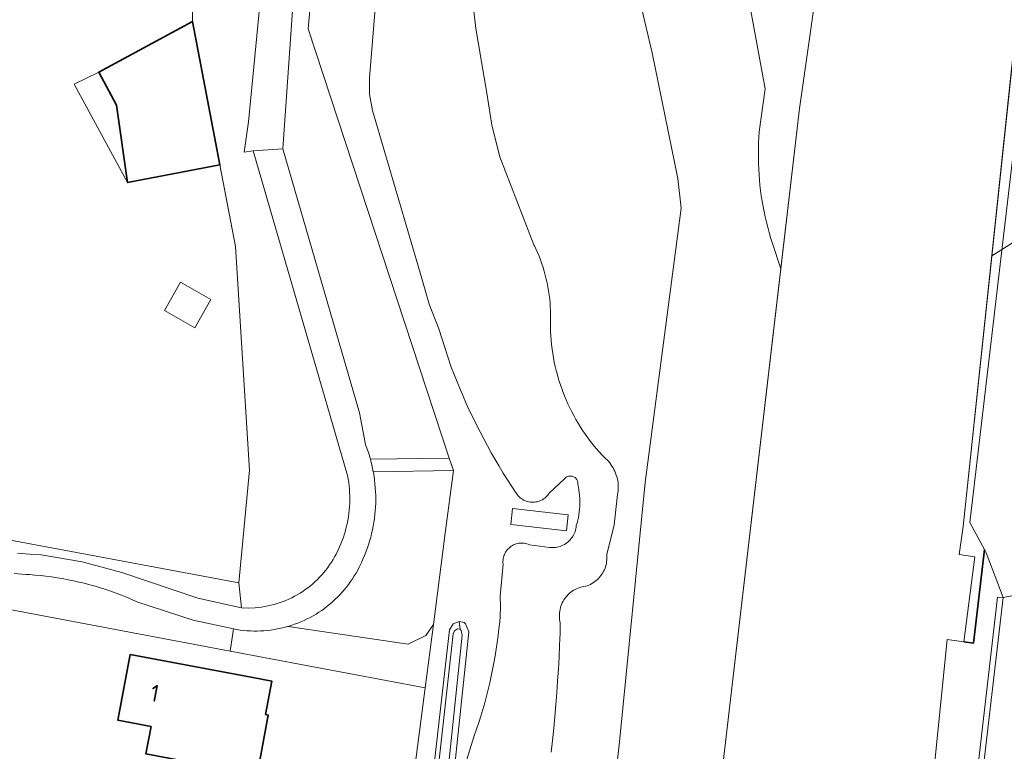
# Model space of a CAD drawing. Header units: metres. Extents: x 152610 to 160096, y 456114 to 462495.
# Tile 927 of 938: x 159046 to 159124, y 460761 to 460820. Entities that reach past the tile are written whole.
import ezdxf
from ezdxf.enums import TextEntityAlignment as Align

# ---------------------------------------------------------------- set-up
doc = ezdxf.new("R2010")
doc.units = ezdxf.units.M
doc.header["$LTSCALE"] = 0.5
for name, color, linetype, lineweight in [('B-PV-GK-BESCHOEIING-G', 251, 'GK-BESCHOEIING-SO', 18), ('B-PV-GK-KADEMUUR-G', 251, 'CONTINUOUS', 35), ('B-PV-GR-BEPLANTING_CULTUUR_BOSPLANTSOEN-GV', 251, 'CONTINUOUS', 18), ('B-PV-GR-BOS_LOOF-GV', 251, 'CONTINUOUS', 13), ('B-PV-KW-KUNSTWERK_DUIKER-G', 251, 'CONTINUOUS', 18), ('B-PV-OG-BEBOUWING-GV', 6, 'CONTINUOUS', 35), ('B-PV-OG-BEBOUWING-T18', 1, 'CONTINUOUS', 18), ('B-PV-OG-BEBOUWING_OVERBOUWING-GV', 251, 'CONTINUOUS', 18), ('B-PV-OG-BEBOUWING_SCHUUR-GV', 251, 'CONTINUOUS', 18), ('B-PV-OG-TERREIN_BEGROEID-GV', 251, 'CONTINUOUS', 18), ('B-PV-OG-TERREIN_OEVER-GV', 251, 'CONTINUOUS', 18), ('B-PV-OG-WATER_SLOOT-GV', 251, 'CONTINUOUS', 18), ('B-PV-OG-WEG-GV', 251, 'CONTINUOUS', 18), ('B-PV-VH-GESLOTENVERHARDING_ASFALT-GV', 251, 'CONTINUOUS', 18), ('B-PV-VH-HALFVERHARDING_GRAVEL-GV', 251, 'CONTINUOUS', 18), ('B-PV-VH-OPENVERHARDING_BETONSTRAATSTEEN-GV', 251, 'CONTINUOUS', 18)]:
    doc.layers.add(name, color=color, linetype=linetype, lineweight=lineweight)
doc.styles.add('NLCS-ISO-M750-T18', font='NLCS-ISO.ttf', dxfattribs={"height": 1.35})
doc.linetypes.add('GK-BESCHOEIING-SO', pattern='A,18,-3,[1,NLCS.SHX,S=0.6,R=0,X=0,Y=0],-3', length=24)

msp = doc.modelspace()

# ---------------------------------------------------------------- linework, layer by layer
at = {"layer": 'B-PV-GK-BESCHOEIING-G', "flags": 128}
for points in [[(159121.25, 460770.087), (159122.14, 460776.877), (159120.898, 460777.06), (159121.2, 460779.292), (159125.85, 460823.16), (159126.872, 460830.531), (159129.186, 460838.359), (159138.371, 460867.825), (159141.384, 460875.36), (159141.633, 460877.321), (159143.968, 460884.121), (159150.583, 460902.825)], [(159046.719, 459975.895), (159048.956, 459981.317), (159049.25, 459984.138), (159049.39, 459985.458), (159049.61, 459988.058), (159052.882, 459994.173), (159054.001, 460000), (159055.867, 460043.718), (159057.832, 460096.682), (159059.843, 460122.971), (159060.796, 460151.719), (159064.147, 460207.593), (159066.785, 460253.866), (159069.488, 460310.024), (159070.612, 460363.859), (159068.141, 460406.658), (159066.808, 460431.164), (159066.006, 460472.225), (159067.352, 460500), (159068.224, 460517.98), (159072.712, 460563.561), (159079.319, 460598.81), (159087.708, 460634.417), (159093.917, 460681.48), (159097.359, 460714.725), (159101.909, 460759.335), (159108.142, 460812.675), (159109.977, 460825.58), (159112.653, 460844.514), (159114.45, 460850.831), (159117.312, 460860.418), (159118.679, 460865.866), (159121.35, 460873.994), (159127.116, 460888.955), (159130.801, 460897.575)], [(159067.352, 460500), (159068.224, 460517.98), (159072.712, 460563.561), (159079.319, 460598.81), (159087.708, 460634.417), (159093.917, 460681.48), (159097.359, 460714.725), (159101.909, 460759.335), (159108.142, 460812.675), (159109.977, 460825.58), (159112.653, 460844.514), (159114.45, 460850.831), (159117.312, 460860.418), (159118.679, 460865.866), (159121.35, 460873.994), (159127.116, 460888.955), (159130.801, 460897.575)], [(159085.64, 460500), (159087.576, 460530.764), (159090.816, 460560.138), (159098.805, 460602.236), (159105.175, 460633.017), (159110.35, 460679.267), (159115.669, 460728.169), (159119.921, 460770.268), (159121.25, 460770.087)]]:
    msp.add_lwpolyline(points, dxfattribs=at)
at = {"layer": 'B-PV-GK-KADEMUUR-G', "flags": 128}
msp.add_lwpolyline([(159121.25, 460770.087), (159122.024, 460769.982), (159122.904, 460777.448)], dxfattribs=at)
at = {"layer": 'B-PV-GR-BEPLANTING_CULTUUR_BOSPLANTSOEN-GV', "flags": 128}
for points in [[(159072.957, 460863.468), (159071.81, 460863.902), (159070.568, 460860.325), (159070.295, 460858.235), (159066.863, 460809.454), (159073.009, 460788.363), (159073.475, 460785.837), (159073.531, 460785.694), (159073.636, 460785.404), (159073.734, 460785.112), (159073.824, 460784.817), (159073.868, 460784.66), (159080.167, 460784.749), (159068.899, 460819.04)], [(159079.849, 460778.773), (159080.494, 460783.753), (159074.098, 460783.663), (159074.106, 460783.618), (159074.157, 460783.314), (159074.2, 460783.009), (159074.235, 460782.703), (159074.262, 460782.396), (159074.281, 460782.088), (159074.293, 460781.78), (159074.296, 460781.473), (159074.291, 460781.164), (159074.278, 460780.857), (159074.257, 460780.549), (159074.229, 460780.242), (159074.192, 460779.937), (159074.147, 460779.632), (159074.095, 460779.328), (159074.034, 460779.026), (159073.966, 460778.725), (159073.89, 460778.427), (159073.806, 460778.13), (159073.715, 460777.836), (159073.616, 460777.544), (159073.509, 460777.255), (159073.395, 460776.969), (159073.274, 460776.686), (159073.145, 460776.406), (159073.098, 460776.303), (159072.98, 460776.058), (159072.854, 460775.816), (159072.722, 460775.579), (159072.582, 460775.345), (159072.436, 460775.115), (159072.284, 460774.89), (159072.124, 460774.67), (159071.958, 460774.454), (159071.786, 460774.243), (159071.608, 460774.038), (159071.424, 460773.837), (159071.234, 460773.642), (159071.038, 460773.453), (159070.837, 460773.27), (159070.631, 460773.093), (159070.419, 460772.922), (159070.203, 460772.757), (159069.982, 460772.598), (159069.756, 460772.446), (159069.526, 460772.301), (159069.291, 460772.163), (159069.053, 460772.031), (159068.811, 460771.907), (159068.566, 460771.79), (159068.317, 460771.68), (159068.065, 460771.578), (159067.81, 460771.483), (159067.552, 460771.395), (159067.292, 460771.315), (159076.88, 460769.904), (159078.286, 460770.595), (159078.903, 460771.468)], [(159089.67, 460780.228), (159089.528, 460778.945), (159085.093, 460779.451), (159085.216, 460780.723)], [(159078.247, 460766.397), (159078.903, 460771.468), (159078.286, 460770.595), (159076.88, 460769.904), (159067.292, 460771.315), (159067.239, 460771.3), (159066.977, 460771.229), (159066.712, 460771.166), (159066.445, 460771.111), (159066.177, 460771.063), (159065.908, 460771.024), (159065.638, 460770.992), (159065.367, 460770.968), (159065.095, 460770.953), (159064.823, 460770.945), (159064.552, 460770.946), (159064.28, 460770.954), (159064.008, 460770.97), (159063.737, 460770.995), (159063.467, 460771.027), (159063.198, 460771.067), (159062.93, 460771.115), (159062.68, 460769.332)]]:
    msp.add_lwpolyline(points, close=True, dxfattribs=at)
for points in [[(159072.957, 460863.468), (159068.899, 460819.04), (159080.167, 460784.749), (159080.494, 460783.753), (159079.849, 460778.773), (159078.903, 460771.468), (159078.247, 460766.397), (159076.124, 460750)], [(159059.348, 460837.85), (159059.657, 460819.61), (159061.847, 460808.168), (159063.093, 460801.656), (159064.205, 460783.788), (159063.372, 460774.785), (159063.587, 460772.789), (159064.133, 460772.777), (159064.678, 460772.802), (159064.93, 460772.826), (159065.181, 460772.858), (159065.43, 460772.898), (159065.678, 460772.946), (159065.925, 460773.002), (159066.17, 460773.066), (159066.412, 460773.137), (159066.653, 460773.216), (159066.89, 460773.302), (159067.125, 460773.396), (159067.357, 460773.498), (159067.585, 460773.606), (159067.81, 460773.722), (159068.031, 460773.845), (159068.248, 460773.975), (159068.461, 460774.111), (159068.669, 460774.255), (159068.873, 460774.404), (159069.072, 460774.56), (159069.266, 460774.723), (159069.454, 460774.891), (159069.637, 460775.065), (159069.815, 460775.245), (159069.987, 460775.431), (159070.153, 460775.622), (159070.312, 460775.818), (159070.466, 460776.019), (159070.613, 460776.224), (159070.753, 460776.435), (159070.887, 460776.649), (159071.014, 460776.868), (159071.134, 460777.091), (159071.169, 460777.159), (159071.292, 460777.408), (159071.407, 460777.661), (159071.515, 460777.916), (159071.616, 460778.175), (159071.709, 460778.437), (159071.795, 460778.701), (159071.873, 460778.967), (159071.943, 460779.236), (159072.006, 460779.506), (159072.06, 460779.779), (159072.107, 460780.052), (159072.146, 460780.327), (159072.177, 460780.603), (159072.2, 460780.88), (159072.215, 460781.157), (159072.222, 460781.435), (159072.221, 460781.712), (159072.212, 460781.99), (159072.196, 460782.267), (159072.171, 460782.543), (159072.138, 460782.819), (159072.097, 460783.094), (159072.048, 460783.367), (159064.504, 460809.286), (159063.776, 460809.195), (159064.129, 460811.619), (159068.628, 460858.07)], [(159077.788, 460750), (159080.197, 460771.045), (159080.473, 460771.515), (159080.959, 460771.709), (159081.348, 460771.628), (159081.462, 460771.514), (159081.739, 460770.88), (159080.175, 460756.206), (159082.166, 460762.588), (159082.347, 460763.106), (159082.52, 460763.628), (159082.686, 460764.151), (159082.845, 460764.677), (159082.995, 460765.205), (159083.138, 460765.735), (159083.273, 460766.268), (159083.4, 460766.802), (159083.52, 460767.338), (159083.631, 460767.876), (159083.735, 460768.415), (159083.831, 460768.955), (159083.919, 460769.498), (159083.999, 460770.041), (159084.071, 460770.585), (159084.136, 460771.131), (159084.192, 460771.677), (159084.23, 460772.096), (159084.25, 460772.918), (159084.234, 460773.741), (159084.46, 460776.292), (159084.451, 460776.401), (159084.451, 460776.51), (159084.458, 460776.62), (159084.473, 460776.728), (159084.496, 460776.835), (159084.527, 460776.94), (159084.565, 460777.043), (159084.611, 460777.143), (159084.664, 460777.238), (159084.723, 460777.33), (159084.79, 460777.418), (159084.862, 460777.5), (159084.941, 460777.576), (159085.024, 460777.647), (159085.113, 460777.711), (159085.206, 460777.769), (159085.303, 460777.82), (159085.403, 460777.864), (159085.507, 460777.9), (159085.613, 460777.928), (159085.72, 460777.949), (159085.829, 460777.962), (159085.938, 460777.967), (159086.048, 460777.964), (159086.157, 460777.953), (159086.265, 460777.933), (159086.371, 460777.907), (159086.475, 460777.872), (159086.576, 460777.83), (159088.166, 460777.621), (159088.289, 460777.609), (159088.412, 460777.605), (159088.535, 460777.609), (159088.658, 460777.62), (159088.78, 460777.64), (159088.9, 460777.668), (159089.018, 460777.703), (159089.134, 460777.746), (159089.247, 460777.796), (159089.356, 460777.854), (159089.461, 460777.918), (159089.562, 460777.99), (159089.657, 460778.067), (159089.748, 460778.151), (159089.833, 460778.24), (159089.913, 460778.334), (159089.985, 460778.434), (159090.052, 460778.538), (159090.111, 460778.646), (159090.163, 460778.758), (159090.208, 460778.873), (159090.245, 460778.99), (159090.275, 460779.11), (159090.297, 460779.232), (159090.311, 460779.354), (159090.312, 460779.371), (159090.375, 460779.583), (159090.43, 460779.797), (159090.477, 460780.013), (159090.517, 460780.231), (159090.549, 460780.45), (159090.573, 460780.67), (159090.588, 460780.891), (159090.596, 460781.111), (159090.596, 460781.333), (159090.588, 460781.554), (159090.571, 460781.774), (159090.547, 460781.994), (159090.515, 460782.213), (159090.475, 460782.431), (159090.43, 460782.636), (159090.431, 460782.641), (159090.437, 460782.71), (159090.435, 460782.779), (159090.424, 460782.848), (159090.407, 460782.914), (159090.381, 460782.979), (159090.348, 460783.04), (159090.309, 460783.096), (159090.263, 460783.148), (159090.211, 460783.194), (159090.155, 460783.234), (159090.094, 460783.267), (159090.03, 460783.293), (159089.963, 460783.311), (159089.895, 460783.322), (159089.826, 460783.324), (159089.757, 460783.319), (159089.689, 460783.306), (159089.623, 460783.284), (159089.56, 460783.256), (159089.501, 460783.22), (159089.446, 460783.178), (159089.397, 460783.13), (159089.353, 460783.076), (159088.164, 460781.974), (159088.102, 460781.881), (159088.033, 460781.792), (159087.958, 460781.709), (159087.878, 460781.631), (159087.792, 460781.56), (159087.701, 460781.494), (159087.605, 460781.435), (159087.506, 460781.383), (159087.403, 460781.339), (159087.298, 460781.301), (159087.19, 460781.272), (159087.08, 460781.25), (159086.969, 460781.236), (159086.857, 460781.23), (159086.745, 460781.232), (159086.633, 460781.242), (159086.523, 460781.26), (159086.414, 460781.286), (159086.307, 460781.319), (159086.203, 460781.36), (159086.102, 460781.409), (159086.004, 460781.464), (159085.911, 460781.526), (159085.823, 460781.595), (159085.74, 460781.67), (159085.662, 460781.751), (159085.59, 460781.837), (159085.525, 460781.927), (159085.465, 460782.024), (159085.152, 460782.499), (159084.812, 460783.028), (159084.479, 460783.562), (159084.152, 460784.099), (159083.833, 460784.641), (159083.52, 460785.187), (159083.214, 460785.737), (159082.916, 460786.29), (159082.624, 460786.848), (159082.339, 460787.409), (159082.062, 460787.973), (159081.792, 460788.541), (159081.529, 460789.113), (159081.274, 460789.688), (159081.025, 460790.266), (159080.784, 460790.847), (159080.551, 460791.431), (159080.325, 460792.018), (159079.327, 460795.075), (159078.551, 460797.057), (159077.984, 460799.109), (159074.038, 460812.525), (159073.809, 460813.813), (159073.795, 460815.121), (159074.626, 460825.244)], [(159089.629, 460724.842), (159093.773, 460762.104), (159095.798, 460782.802), (159098.699, 460804.715), (159098.409, 460807.081), (159096.358, 460817.116), (159094.5, 460825.012)], [(159081.705, 460824.139), (159082.297, 460819.066), (159083.172, 460813.896), (159083.569, 460811.331), (159084.196, 460808.812), (159086.925, 460801.794), (159086.946, 460801.751), (159087.084, 460801.463), (159087.214, 460801.172), (159087.337, 460800.877), (159087.452, 460800.58), (159087.56, 460800.28), (159087.66, 460799.977), (159087.753, 460799.671), (159087.838, 460799.364), (159087.915, 460799.054), (159087.985, 460798.742), (159088.047, 460798.429), (159088.1, 460798.115), (159088.146, 460797.799), (159088.185, 460797.482), (159088.214, 460797.164), (159088.237, 460796.846), (159088.251, 460796.527), (159088.257, 460796.208), (159088.255, 460795.889), (159088.245, 460795.57), (159088.248, 460795.218), (159088.258, 460794.867), (159088.277, 460794.516), (159088.304, 460794.165), (159088.338, 460793.815), (159088.381, 460793.466), (159088.431, 460793.118), (159088.49, 460792.771), (159088.556, 460792.425), (159088.63, 460792.082), (159088.712, 460791.74), (159088.802, 460791.4), (159088.899, 460791.062), (159089.004, 460790.726), (159089.117, 460790.393), (159089.237, 460790.062), (159089.365, 460789.734), (159089.5, 460789.41), (159089.642, 460789.088), (159089.792, 460788.77), (159089.949, 460788.455), (159090.113, 460788.144), (159090.284, 460787.837), (159090.462, 460787.533), (159090.647, 460787.234), (159090.839, 460786.939), (159091.037, 460786.649), (159091.242, 460786.363), (159091.453, 460786.082), (159091.671, 460785.806), (159091.895, 460785.534), (159092.125, 460785.268), (159092.361, 460785.007), (159092.499, 460784.86), (159092.532, 460784.832), (159092.652, 460784.727), (159092.766, 460784.617), (159092.874, 460784.5), (159092.976, 460784.378), (159093.072, 460784.252), (159093.162, 460784.12), (159093.245, 460783.985), (159093.32, 460783.845), (159093.389, 460783.702), (159093.451, 460783.555), (159093.505, 460783.405), (159093.551, 460783.253), (159093.59, 460783.099), (159093.62, 460782.943), (159093.643, 460782.786), (159093.659, 460782.628), (159093.666, 460782.469), (159093.665, 460782.31), (159093.656, 460782.151), (159093.639, 460781.993), (159093.614, 460781.836), (159093.342, 460779.413), (159092.74, 460777.051), (159092.751, 460776.914), (159092.754, 460776.777), (159092.749, 460776.639), (159092.736, 460776.502), (159092.716, 460776.367), (159092.687, 460776.232), (159092.65, 460776.1), (159092.606, 460775.969), (159092.555, 460775.842), (159092.496, 460775.718), (159092.43, 460775.597), (159092.357, 460775.481), (159092.277, 460775.369), (159092.191, 460775.262), (159092.099, 460775.159), (159092.001, 460775.063), (159091.898, 460774.972), (159091.789, 460774.888), (159091.676, 460774.81), (159091.559, 460774.738), (159091.437, 460774.674), (159091.312, 460774.617), (159091.184, 460774.567), (159091.053, 460774.525), (159090.92, 460774.49), (159090.786, 460774.463), (159090.665, 460774.446), (159090.596, 460774.425), (159090.466, 460774.379), (159090.34, 460774.326), (159090.217, 460774.266), (159090.097, 460774.199), (159089.982, 460774.124), (159089.871, 460774.044), (159089.765, 460773.956), (159089.665, 460773.863), (159089.569, 460773.764), (159089.48, 460773.66), (159089.397, 460773.551), (159089.321, 460773.437), (159089.251, 460773.319), (159089.189, 460773.197), (159089.133, 460773.071), (159089.085, 460772.943), (159089.045, 460772.812), (159089.012, 460772.678), (159088.988, 460772.543), (159088.97, 460772.407), (159088.962, 460772.27), (159088.96, 460772.133), (159088.968, 460771.996), (159088.982, 460771.86), (159089.005, 460771.725), (159089.036, 460771.591), (159089.012, 460770.768), (159088.977, 460769.816), (159088.934, 460768.864), (159088.883, 460767.913), (159088.823, 460766.962), (159088.756, 460766.011), (159088.681, 460765.061), (159088.598, 460764.112), (159088.507, 460763.164), (159088.408, 460762.216), (159088.301, 460761.269)], [(159045.693, 460777.156), (159046.639, 460777.093), (159047.584, 460777.022), (159050.837, 460776.465), (159054.026, 460775.614), (159060.078, 460773.575), (159063.587, 460772.789), (159063.372, 460774.785), (159015.886, 460783.646)], [(159035.177, 460774.517), (159062.68, 460769.332), (159062.93, 460771.115), (159059.719, 460771.813), (159055.215, 460773.288), (159054.808, 460773.468), (159054.398, 460773.641), (159053.986, 460773.807), (159053.57, 460773.965), (159053.151, 460774.116), (159052.73, 460774.259), (159052.306, 460774.395), (159051.88, 460774.523), (159051.452, 460774.643), (159051.021, 460774.756), (159050.589, 460774.86), (159050.155, 460774.957), (159049.719, 460775.047), (159049.281, 460775.128), (159048.842, 460775.201), (159048.402, 460775.267), (159047.961, 460775.324), (159047.519, 460775.374), (159047.076, 460775.416), (159046.632, 460775.45), (159046.348, 460775.467), (159045.432, 460775.543)]]:
    msp.add_lwpolyline(points, dxfattribs=at)
at = {"layer": 'B-PV-GR-BOS_LOOF-GV', "flags": 128}
for points in [[(159101.909, 460759.335), (159106.644, 460799.858), (159105.955, 460801.967), (159105.828, 460802.374), (159105.708, 460802.783), (159105.596, 460803.194), (159105.491, 460803.608), (159105.395, 460804.023), (159105.306, 460804.44), (159105.225, 460804.859), (159105.152, 460805.279), (159105.086, 460805.7), (159105.029, 460806.123), (159104.979, 460806.546), (159104.938, 460806.971), (159104.904, 460807.396), (159104.879, 460807.822), (159104.861, 460808.248), (159104.852, 460808.674), (159104.85, 460809.1), (159104.857, 460809.527), (159104.871, 460809.953), (159104.894, 460810.379), (159104.924, 460810.804), (159105.39, 460814.239), (159100.62, 460840.199)], [(159074.626, 460825.244), (159073.795, 460815.121), (159073.809, 460813.813), (159074.038, 460812.525), (159077.984, 460799.109), (159078.551, 460797.057), (159079.327, 460795.075), (159080.325, 460792.018), (159080.551, 460791.431), (159080.784, 460790.847), (159081.025, 460790.266), (159081.274, 460789.688), (159081.529, 460789.113), (159081.792, 460788.541), (159082.062, 460787.973), (159082.339, 460787.409), (159082.624, 460786.848), (159082.916, 460786.29), (159083.214, 460785.737), (159083.52, 460785.187), (159083.833, 460784.641), (159084.152, 460784.099), (159084.479, 460783.562), (159084.812, 460783.028), (159085.152, 460782.499), (159085.465, 460782.024), (159085.525, 460781.927), (159085.59, 460781.837), (159085.662, 460781.751), (159085.74, 460781.67), (159085.823, 460781.595), (159085.911, 460781.526), (159086.004, 460781.464), (159086.102, 460781.409), (159086.203, 460781.36), (159086.307, 460781.319), (159086.414, 460781.286), (159086.523, 460781.26), (159086.633, 460781.242), (159086.745, 460781.232), (159086.857, 460781.23), (159086.969, 460781.236), (159087.08, 460781.25), (159087.19, 460781.272), (159087.298, 460781.301), (159087.403, 460781.339), (159087.506, 460781.383), (159087.605, 460781.435), (159087.701, 460781.494), (159087.792, 460781.56), (159087.878, 460781.631), (159087.958, 460781.709), (159088.033, 460781.792), (159088.102, 460781.881), (159088.164, 460781.974), (159089.353, 460783.076), (159089.397, 460783.13), (159089.446, 460783.178), (159089.501, 460783.22), (159089.56, 460783.256), (159089.623, 460783.284), (159089.689, 460783.306), (159089.757, 460783.319), (159089.826, 460783.324), (159089.895, 460783.322), (159089.963, 460783.311), (159090.03, 460783.293), (159090.094, 460783.267), (159090.155, 460783.234), (159090.211, 460783.194), (159090.263, 460783.148), (159090.309, 460783.096), (159090.348, 460783.04), (159090.381, 460782.979), (159090.407, 460782.914), (159090.424, 460782.848), (159090.435, 460782.779), (159090.437, 460782.71), (159090.431, 460782.641), (159090.43, 460782.636), (159090.475, 460782.431), (159090.515, 460782.213), (159090.547, 460781.994), (159090.571, 460781.774), (159090.588, 460781.554), (159090.596, 460781.333), (159090.596, 460781.111), (159090.588, 460780.891), (159090.573, 460780.67), (159090.549, 460780.45), (159090.517, 460780.231), (159090.477, 460780.013), (159090.43, 460779.797), (159090.375, 460779.583), (159090.312, 460779.371), (159090.311, 460779.354), (159090.297, 460779.232), (159090.275, 460779.11), (159090.245, 460778.99), (159090.208, 460778.873), (159090.163, 460778.758), (159090.111, 460778.646), (159090.052, 460778.538), (159089.985, 460778.434), (159089.913, 460778.334), (159089.833, 460778.24), (159089.748, 460778.151), (159089.657, 460778.067), (159089.562, 460777.99), (159089.461, 460777.918), (159089.356, 460777.854), (159089.247, 460777.796), (159089.134, 460777.746), (159089.018, 460777.703), (159088.9, 460777.668), (159088.78, 460777.64), (159088.658, 460777.62), (159088.535, 460777.609), (159088.412, 460777.605), (159088.289, 460777.609), (159088.166, 460777.621), (159086.576, 460777.83), (159086.475, 460777.872), (159086.371, 460777.907), (159086.265, 460777.933), (159086.157, 460777.953), (159086.048, 460777.964), (159085.938, 460777.967), (159085.829, 460777.962), (159085.72, 460777.949), (159085.613, 460777.928), (159085.507, 460777.9), (159085.403, 460777.864), (159085.303, 460777.82), (159085.206, 460777.769), (159085.113, 460777.711), (159085.024, 460777.647), (159084.941, 460777.576), (159084.862, 460777.5), (159084.79, 460777.418), (159084.723, 460777.33), (159084.664, 460777.238), (159084.611, 460777.143), (159084.565, 460777.043), (159084.527, 460776.94), (159084.496, 460776.835), (159084.473, 460776.728), (159084.458, 460776.62), (159084.451, 460776.51), (159084.451, 460776.401), (159084.46, 460776.292), (159084.234, 460773.741), (159084.25, 460772.918), (159084.23, 460772.096), (159084.192, 460771.677), (159084.136, 460771.131), (159084.071, 460770.585), (159083.999, 460770.041), (159083.919, 460769.498), (159083.831, 460768.955), (159083.735, 460768.415), (159083.631, 460767.876), (159083.52, 460767.338), (159083.4, 460766.802), (159083.273, 460766.268), (159083.138, 460765.735), (159082.995, 460765.205), (159082.845, 460764.677), (159082.686, 460764.151), (159082.52, 460763.628), (159082.347, 460763.106), (159082.166, 460762.588), (159080.175, 460756.206)], [(159094.5, 460825.012), (159096.358, 460817.116), (159098.409, 460807.081), (159098.699, 460804.715), (159095.798, 460782.802), (159093.773, 460762.104), (159089.629, 460724.842)], [(159088.301, 460761.269), (159088.408, 460762.216), (159088.507, 460763.164), (159088.598, 460764.112), (159088.681, 460765.061), (159088.756, 460766.011), (159088.823, 460766.962), (159088.883, 460767.913), (159088.934, 460768.864), (159088.977, 460769.816), (159089.012, 460770.768), (159089.036, 460771.591), (159089.005, 460771.725), (159088.982, 460771.86), (159088.968, 460771.996), (159088.96, 460772.133), (159088.962, 460772.27), (159088.97, 460772.407), (159088.988, 460772.543), (159089.012, 460772.678), (159089.045, 460772.812), (159089.085, 460772.943), (159089.133, 460773.071), (159089.189, 460773.197), (159089.251, 460773.319), (159089.321, 460773.437), (159089.397, 460773.551), (159089.48, 460773.66), (159089.569, 460773.764), (159089.665, 460773.863), (159089.765, 460773.956), (159089.871, 460774.044), (159089.982, 460774.124), (159090.097, 460774.199), (159090.217, 460774.266), (159090.34, 460774.326), (159090.466, 460774.379), (159090.596, 460774.425), (159090.665, 460774.446), (159090.786, 460774.463), (159090.92, 460774.49), (159091.053, 460774.525), (159091.184, 460774.567), (159091.312, 460774.617), (159091.437, 460774.674), (159091.559, 460774.738), (159091.676, 460774.81), (159091.789, 460774.888), (159091.898, 460774.972), (159092.001, 460775.063), (159092.099, 460775.159), (159092.191, 460775.262), (159092.277, 460775.369), (159092.357, 460775.481), (159092.43, 460775.597), (159092.496, 460775.718), (159092.555, 460775.842), (159092.606, 460775.969), (159092.65, 460776.1), (159092.687, 460776.232), (159092.716, 460776.367), (159092.736, 460776.502), (159092.749, 460776.639), (159092.754, 460776.777), (159092.751, 460776.914), (159092.74, 460777.051), (159093.342, 460779.413), (159093.614, 460781.836), (159093.639, 460781.993), (159093.656, 460782.151), (159093.665, 460782.31), (159093.666, 460782.469), (159093.659, 460782.628), (159093.643, 460782.786), (159093.62, 460782.943), (159093.59, 460783.099), (159093.551, 460783.253), (159093.505, 460783.405), (159093.451, 460783.555), (159093.389, 460783.702), (159093.32, 460783.845), (159093.245, 460783.985), (159093.162, 460784.12), (159093.072, 460784.252), (159092.976, 460784.378), (159092.874, 460784.5), (159092.766, 460784.617), (159092.652, 460784.727), (159092.532, 460784.832), (159092.499, 460784.86), (159092.361, 460785.007), (159092.125, 460785.268), (159091.895, 460785.534), (159091.671, 460785.806), (159091.453, 460786.082), (159091.242, 460786.363), (159091.037, 460786.649), (159090.839, 460786.939), (159090.647, 460787.234), (159090.462, 460787.533), (159090.284, 460787.837), (159090.113, 460788.144), (159089.949, 460788.455), (159089.792, 460788.77), (159089.642, 460789.088), (159089.5, 460789.41), (159089.365, 460789.734), (159089.237, 460790.062), (159089.117, 460790.393), (159089.004, 460790.726), (159088.899, 460791.062), (159088.802, 460791.4), (159088.712, 460791.74), (159088.63, 460792.082), (159088.556, 460792.425), (159088.49, 460792.771), (159088.431, 460793.118), (159088.381, 460793.466), (159088.338, 460793.815), (159088.304, 460794.165), (159088.277, 460794.516), (159088.258, 460794.867), (159088.248, 460795.218), (159088.245, 460795.57), (159088.255, 460795.889), (159088.257, 460796.208), (159088.251, 460796.527), (159088.237, 460796.846), (159088.214, 460797.164), (159088.185, 460797.482), (159088.146, 460797.799), (159088.1, 460798.115), (159088.047, 460798.429), (159087.985, 460798.742), (159087.915, 460799.054), (159087.838, 460799.364), (159087.753, 460799.671), (159087.66, 460799.977), (159087.56, 460800.28), (159087.452, 460800.58), (159087.337, 460800.877), (159087.214, 460801.172), (159087.084, 460801.463), (159086.946, 460801.751), (159086.925, 460801.794), (159084.196, 460808.812), (159083.569, 460811.331), (159083.172, 460813.896), (159082.297, 460819.066), (159081.705, 460824.139)]]:
    msp.add_lwpolyline(points, dxfattribs=at)
at = {"layer": 'B-PV-KW-KUNSTWERK_DUIKER-G', "flags": 128}
msp.add_lwpolyline([(159123.492, 460800.915), (159147.758, 460816.15)], dxfattribs=at)
at = {"layer": 'B-PV-OG-BEBOUWING-GV', "flags": 128}
for points in [[(159059.657, 460819.61), (159052.17, 460815.585), (159053.591, 460812.943), (159054.48, 460806.758), (159061.847, 460808.168)], [(159054.689, 460769.069), (159053.702, 460763.823), (159056.355, 460763.321), (159055.943, 460761.137), (159064.817, 460759.461), (159065.716, 460764.231), (159065.502, 460764.271), (159066.005, 460766.935), (159064.474, 460767.224)]]:
    msp.add_lwpolyline(points, close=True, dxfattribs=at)
at = {"layer": 'B-PV-OG-BEBOUWING_OVERBOUWING-GV', "flags": 128}
msp.add_lwpolyline([(159053.591, 460812.943), (159052.17, 460815.585), (159050.207, 460814.605), (159054.48, 460806.758)], close=True, dxfattribs=at)
at = {"layer": 'B-PV-OG-BEBOUWING_SCHUUR-GV', "flags": 128}
msp.add_lwpolyline([(159061.135, 460797.427), (159058.712, 460798.803), (159057.421, 460796.531), (159059.843, 460795.154)], close=True, dxfattribs=at)
at = {"layer": 'B-PV-OG-TERREIN_BEGROEID-GV', "flags": 128}
for points in [[(159100.62, 460840.199), (159105.39, 460814.239), (159104.924, 460810.804), (159104.894, 460810.379), (159104.871, 460809.953), (159104.857, 460809.527), (159104.85, 460809.1), (159104.852, 460808.674), (159104.861, 460808.248), (159104.879, 460807.822), (159104.904, 460807.396), (159104.938, 460806.971), (159104.979, 460806.546), (159105.029, 460806.123), (159105.086, 460805.7), (159105.152, 460805.279), (159105.225, 460804.859), (159105.306, 460804.44), (159105.395, 460804.023), (159105.491, 460803.608), (159105.596, 460803.194), (159105.708, 460802.783), (159105.828, 460802.374), (159105.955, 460801.967), (159106.644, 460799.858), (159108.142, 460812.675), (159109.977, 460825.58)], [(159125.718, 460813.335), (159121.745, 460779.609), (159122.904, 460777.448), (159123.04, 460777.194), (159124.391, 460773.636), (159127.584, 460774.245)], [(159120.687, 460745.487), (159123.959, 460773.648), (159124.391, 460773.636), (159123.04, 460777.194), (159122.904, 460777.448), (159122.024, 460769.982), (159121.25, 460770.087), (159119.921, 460770.268), (159115.669, 460728.169)]]:
    msp.add_lwpolyline(points, dxfattribs=at)
for points in [[(159125.779, 460814.447), (159125.186, 460816.894), (159121.2, 460779.292), (159120.898, 460777.06), (159122.14, 460776.877), (159121.25, 460770.087), (159122.024, 460769.982), (159122.904, 460777.448), (159121.745, 460779.609), (159125.718, 460813.335), (159127.688, 460813.187), (159126.238, 460814.091)], [(159080.494, 460783.753), (159080.167, 460784.749), (159073.868, 460784.66), (159073.906, 460784.52), (159073.98, 460784.221), (159074.047, 460783.92), (159074.098, 460783.663)]]:
    msp.add_lwpolyline(points, close=True, dxfattribs=at)
at = {"layer": 'B-PV-OG-TERREIN_OEVER-GV', "flags": 128}
for points in [[(159077.277, 460741.966), (159080.475, 460770.719), (159080.588, 460770.962), (159080.815, 460771.108), (159081.026, 460771.091), (159080.959, 460771.709), (159080.473, 460771.515), (159080.197, 460771.045), (159077.788, 460750)], [(159080.175, 460756.206), (159081.739, 460770.88), (159081.462, 460771.514), (159081.348, 460771.628), (159080.959, 460771.709), (159081.026, 460771.091), (159081.123, 460770.994), (159081.204, 460770.605), (159079.245, 460751.998)]]:
    msp.add_lwpolyline(points, dxfattribs=at)
at = {"layer": 'B-PV-OG-WATER_SLOOT-GV', "flags": 128}
for points in [[(159127.116, 460888.955), (159121.35, 460873.994), (159118.679, 460865.866), (159117.312, 460860.418), (159114.45, 460850.831), (159112.858, 460845.234), (159112.653, 460844.514), (159109.977, 460825.58), (159108.142, 460812.675), (159106.644, 460799.858), (159101.909, 460759.335)], [(159115.669, 460728.169), (159119.921, 460770.268), (159121.25, 460770.087), (159122.14, 460776.877), (159120.898, 460777.06), (159121.2, 460779.292), (159125.186, 460816.894)], [(159079.245, 460751.998), (159081.204, 460770.605), (159081.123, 460770.994), (159081.026, 460771.091), (159080.815, 460771.108), (159080.588, 460770.962), (159080.475, 460770.719), (159077.277, 460741.966)]]:
    msp.add_lwpolyline(points, dxfattribs=at)
at = {"layer": 'B-PV-OG-WEG-GV', "flags": 128}
msp.add_lwpolyline([(159124.391, 460773.636), (159123.959, 460773.648), (159120.687, 460745.487), (159121.131, 460745.591)], close=True, dxfattribs=at)
at = {"layer": 'B-PV-VH-GESLOTENVERHARDING_ASFALT-GV', "flags": 128}
msp.add_lwpolyline([(159071.81, 460863.902), (159068.588, 460864.412), (159069.107, 460862.05), (159069.033, 460861.438), (159068.628, 460858.07), (159064.129, 460811.619), (159063.776, 460809.195), (159064.504, 460809.286), (159066.863, 460809.454), (159070.295, 460858.235), (159070.568, 460860.325)], close=True, dxfattribs=at)
msp.add_lwpolyline([(159126.293, 460761.116), (159128.156, 460771.124), (159128.133, 460771.173), (159127.957, 460771.569), (159127.788, 460771.969), (159127.627, 460772.372), (159127.473, 460772.777), (159127.489, 460772.994), (159127.584, 460774.245), (159124.391, 460773.636), (159121.131, 460745.591)], dxfattribs=at)
at = {"layer": 'B-PV-VH-HALFVERHARDING_GRAVEL-GV', "flags": 128}
msp.add_lwpolyline([(159045.432, 460775.543), (159046.348, 460775.467), (159046.632, 460775.45), (159047.076, 460775.416), (159047.519, 460775.374), (159047.961, 460775.324), (159048.402, 460775.267), (159048.842, 460775.201), (159049.281, 460775.128), (159049.719, 460775.047), (159050.155, 460774.957), (159050.589, 460774.86), (159051.021, 460774.756), (159051.452, 460774.643), (159051.88, 460774.523), (159052.306, 460774.395), (159052.73, 460774.259), (159053.151, 460774.116), (159053.57, 460773.965), (159053.986, 460773.807), (159054.398, 460773.641), (159054.808, 460773.468), (159055.215, 460773.288), (159059.719, 460771.813), (159062.93, 460771.115), (159063.198, 460771.067), (159063.467, 460771.027), (159063.737, 460770.995), (159064.008, 460770.97), (159064.28, 460770.954), (159064.552, 460770.946), (159064.823, 460770.945), (159065.095, 460770.953), (159065.367, 460770.968), (159065.638, 460770.992), (159065.908, 460771.024), (159066.177, 460771.063), (159066.445, 460771.111), (159066.712, 460771.166), (159066.977, 460771.229), (159067.239, 460771.3), (159067.292, 460771.315), (159067.552, 460771.395), (159067.81, 460771.483), (159068.065, 460771.578), (159068.317, 460771.68), (159068.566, 460771.79), (159068.811, 460771.907), (159069.053, 460772.031), (159069.291, 460772.163), (159069.526, 460772.301), (159069.756, 460772.446), (159069.982, 460772.598), (159070.203, 460772.757), (159070.419, 460772.922), (159070.631, 460773.093), (159070.837, 460773.27), (159071.038, 460773.453), (159071.234, 460773.642), (159071.424, 460773.837), (159071.608, 460774.038), (159071.786, 460774.243), (159071.958, 460774.454), (159072.124, 460774.67), (159072.284, 460774.89), (159072.436, 460775.115), (159072.582, 460775.345), (159072.722, 460775.579), (159072.854, 460775.816), (159072.98, 460776.058), (159073.098, 460776.303), (159073.145, 460776.406), (159073.274, 460776.686), (159073.395, 460776.969), (159073.509, 460777.255), (159073.616, 460777.544), (159073.715, 460777.836), (159073.806, 460778.13), (159073.89, 460778.427), (159073.966, 460778.725), (159074.034, 460779.026), (159074.095, 460779.328), (159074.147, 460779.632), (159074.192, 460779.937), (159074.229, 460780.242), (159074.257, 460780.549), (159074.278, 460780.857), (159074.291, 460781.164), (159074.296, 460781.473), (159074.293, 460781.78), (159074.281, 460782.088), (159074.262, 460782.396), (159074.235, 460782.703), (159074.2, 460783.009), (159074.157, 460783.314), (159074.106, 460783.618), (159074.098, 460783.663), (159074.047, 460783.92), (159073.98, 460784.221), (159073.906, 460784.52), (159073.868, 460784.66), (159073.824, 460784.817), (159073.734, 460785.112), (159073.636, 460785.404), (159073.531, 460785.694), (159073.475, 460785.837), (159073.009, 460788.363), (159066.863, 460809.454), (159064.504, 460809.286), (159072.048, 460783.367), (159072.097, 460783.094), (159072.138, 460782.819), (159072.171, 460782.543), (159072.196, 460782.267), (159072.212, 460781.99), (159072.221, 460781.712), (159072.222, 460781.435), (159072.215, 460781.157), (159072.2, 460780.88), (159072.177, 460780.603), (159072.146, 460780.327), (159072.107, 460780.052), (159072.06, 460779.779), (159072.006, 460779.506), (159071.943, 460779.236), (159071.873, 460778.967), (159071.795, 460778.701), (159071.709, 460778.437), (159071.616, 460778.175), (159071.515, 460777.916), (159071.407, 460777.661), (159071.292, 460777.408), (159071.169, 460777.159), (159071.134, 460777.091), (159071.014, 460776.868), (159070.887, 460776.649), (159070.753, 460776.435), (159070.613, 460776.224), (159070.466, 460776.019), (159070.312, 460775.818), (159070.153, 460775.622), (159069.987, 460775.431), (159069.815, 460775.245), (159069.637, 460775.065), (159069.454, 460774.891), (159069.266, 460774.723), (159069.072, 460774.56), (159068.873, 460774.404), (159068.669, 460774.255), (159068.461, 460774.111), (159068.248, 460773.975), (159068.031, 460773.845), (159067.81, 460773.722), (159067.585, 460773.606), (159067.357, 460773.498), (159067.125, 460773.396), (159066.89, 460773.302), (159066.653, 460773.216), (159066.412, 460773.137), (159066.17, 460773.066), (159065.925, 460773.002), (159065.678, 460772.946), (159065.43, 460772.898), (159065.181, 460772.858), (159064.93, 460772.826), (159064.678, 460772.802), (159064.133, 460772.777), (159063.587, 460772.789), (159060.078, 460773.575), (159054.026, 460775.614), (159050.837, 460776.465), (159047.584, 460777.022), (159046.639, 460777.093), (159045.693, 460777.156)], dxfattribs=at)
at = {"layer": 'B-PV-VH-OPENVERHARDING_BETONSTRAATSTEEN-GV', "flags": 128}
msp.add_lwpolyline([(159085.216, 460780.723), (159085.093, 460779.451), (159089.528, 460778.945), (159089.67, 460780.228)], close=True, dxfattribs=at)

# ---------------------------------------------------------------- texts
at = {"layer": 'B-PV-OG-BEBOUWING-T18', "style": 'NLCS-ISO-M750-T18'}
msp.add_text('1', height=1.35, rotation=349.3, dxfattribs=at).set_placement((159056.652, 460765.984), align=Align.MIDDLE)

doc.saveas('drawing.dxf')
